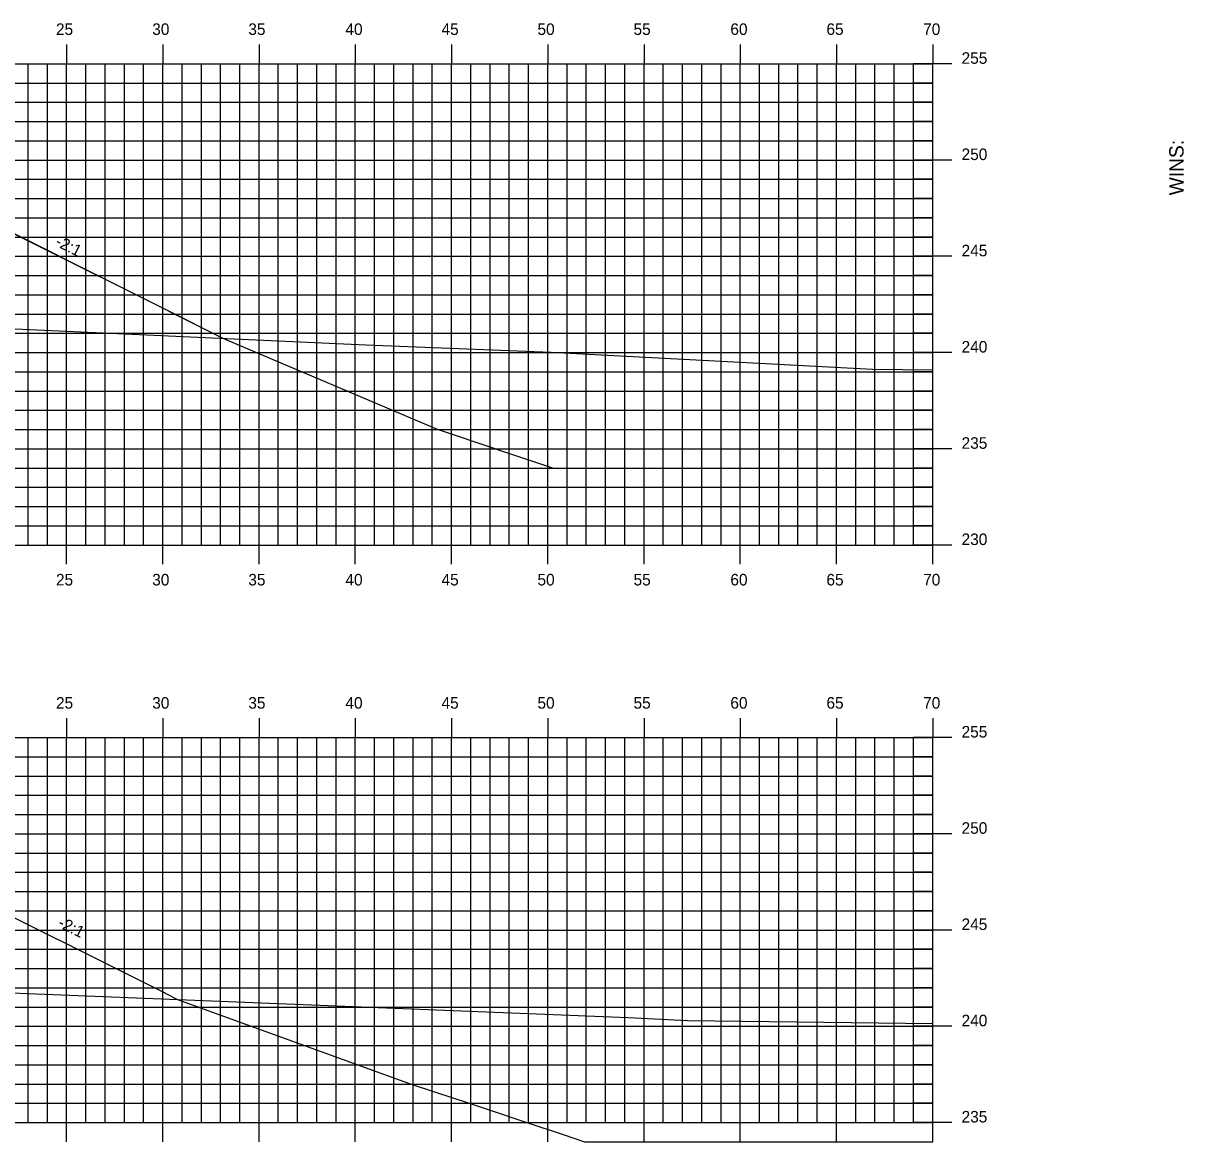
# Model space of a CAD drawing. Extents: x 1170543 to 1177585, y 609599 to 610623.
# Drawn here: x 1172423.3 to 1172483.6, y 610306.8 to 610364.9 of the extents above; entities that cross this region are included whole.
import ezdxf

# ---------------------------------------------------------------- set-up
doc = ezdxf.new("R2010")
doc.units = 0
for name, color, linetype in [('ANNOTATION', 7, 'Continuous'), ('BORDER', 7, 'Continuous'), ('D_Roadway_Centerline', 7, 'Continuous'), ('D_Roadway_Edge_Pavement', 7, 'Continuous'), ('D_Roadway_SlopeLines', 7, 'Continuous'), ('H_V ANNOTATION', 7, 'Continuous'), ('MAJOR', 7, 'Continuous'), ('MINOR', 7, 'Continuous'), ('S_Roadway_Centerline', 7, 'Continuous')]:
    doc.layers.add(name, color=color, linetype=linetype)

msp = doc.modelspace()

# ---------------------------------------------------------------- linework, layer by layer
at = {"layer": 'D_Roadway_Centerline'}
for points in [[(1172380.039, 610356.202), (1172381.513, 610356.56), (1172381.556, 610356.581), (1172381.935, 610356.589), (1172384.556, 610356.641), (1172386.579, 610356.581), (1172400.556, 610356.161), (1172414.547, 610355.742), (1172416.556, 610355.681), (1172416.934, 610355.67), (1172419.556, 610355.591), (1172419.992, 610355.373), (1172423.014, 610353.863), (1172423.976, 610353.381), (1172430.639, 610350.05), (1172430.904, 610349.917), (1172433.643, 610348.548)], [(1172376.908, 610321.592), (1172380.756, 610321.456), (1172382.289, 610321.402), (1172389.786, 610321.138), (1172391.492, 610321.078), (1172395.479, 610320.937), (1172396.257, 610320.909), (1172401.403, 610320.727), (1172405.022, 610320.599), (1172416.521, 610320.193), (1172419.504, 610320.087), (1172419.504, 610320.087), (1172430.522, 610314.582), (1172431.145, 610314.268), (1172431.291, 610314.194)]]:
    msp.add_lwpolyline(points, dxfattribs=at)
at = {"layer": 'D_Roadway_Edge_Pavement'}
for points in [[(1172433.606, 610348.561), (1172433.68, 610348.535), (1172444.778, 610343.815), (1172444.82, 610343.801), (1172447.78, 610342.815), (1172447.823, 610342.801), (1172447.867, 610342.786), (1172450.825, 610341.801), (1172452.112, 610341.801), (1172452.183, 610341.801), (1172452.263, 610341.801), (1172452.354, 610341.801), (1172452.459, 610341.801), (1172453.101, 610341.801), (1172453.347, 610341.801), (1172453.651, 610341.801), (1172454.043, 610341.801), (1172454.576, 610341.801), (1172470.524, 610341.801)], [(1172431.291, 610314.194), (1172443.432, 610309.801), (1172444.638, 610309.4), (1172446.434, 610308.801), (1172447.637, 610308.4), (1172449.434, 610307.801), (1172451.316, 610307.174), (1172452.436, 610306.801), (1172470.524, 610306.801)]]:
    msp.add_lwpolyline(points, dxfattribs=at)
at = {"layer": 'D_Roadway_SlopeLines'}
for points in [[(1172419.556, 610355.591), (1172430.639, 610350.05)], [(1172430.639, 610350.05), (1172433.643, 610348.548)]]:
    msp.add_lwpolyline(points, dxfattribs=at)
at = {"layer": 'MAJOR'}
for p, q in [((1172425.524, 610363.803), (1172425.524, 610362.801)), ((1172430.524, 610363.803), (1172430.524, 610362.801)), ((1172435.524, 610363.803), (1172435.524, 610362.801)), ((1172440.524, 610363.803), (1172440.524, 610362.801)), ((1172445.524, 610363.803), (1172445.524, 610362.801)), ((1172450.524, 610363.803), (1172450.524, 610362.801)), ((1172455.524, 610363.803), (1172455.524, 610362.801)), ((1172460.524, 610363.803), (1172460.524, 610362.801)), ((1172465.524, 610363.803), (1172465.524, 610362.801)), ((1172470.524, 610363.803), (1172470.524, 610362.801)), ((1172330.524, 610362.801), (1172470.524, 610362.801)), ((1172330.524, 610362.801), (1172470.524, 610362.801)), ((1172425.524, 610337.801), (1172425.524, 610362.801)), ((1172430.524, 610337.801), (1172430.524, 610362.801)), ((1172435.524, 610337.801), (1172435.524, 610362.801)), ((1172440.524, 610337.801), (1172440.524, 610362.801)), ((1172445.524, 610337.801), (1172445.524, 610362.801)), ((1172450.524, 610337.801), (1172450.524, 610362.801)), ((1172455.524, 610337.801), (1172455.524, 610362.801)), ((1172460.524, 610337.801), (1172460.524, 610362.801)), ((1172465.524, 610337.801), (1172465.524, 610362.801)), ((1172471.526, 610362.801), (1172469.522, 610362.801)), ((1172470.524, 610337.801), (1172470.524, 610362.801)), ((1172470.524, 610337.801), (1172470.524, 610362.801)), ((1172330.524, 610357.801), (1172470.524, 610357.801)), ((1172471.526, 610357.801), (1172469.522, 610357.801)), ((1172330.524, 610352.801), (1172470.524, 610352.801)), ((1172471.526, 610352.801), (1172469.522, 610352.801)), ((1172330.524, 610347.801), (1172470.524, 610347.801)), ((1172471.526, 610347.801), (1172469.522, 610347.801)), ((1172330.524, 610342.801), (1172470.524, 610342.801)), ((1172471.526, 610342.801), (1172469.522, 610342.801)), ((1172330.524, 610337.801), (1172470.524, 610337.801)), ((1172330.524, 610337.801), (1172470.524, 610337.801)), ((1172425.524, 610336.799), (1172425.524, 610337.801)), ((1172430.524, 610336.799), (1172430.524, 610337.801)), ((1172435.524, 610336.799), (1172435.524, 610337.801)), ((1172440.524, 610336.799), (1172440.524, 610337.801)), ((1172445.524, 610336.799), (1172445.524, 610337.801)), ((1172450.524, 610336.799), (1172450.524, 610337.801)), ((1172455.524, 610336.799), (1172455.524, 610337.801)), ((1172460.524, 610336.799), (1172460.524, 610337.801)), ((1172465.524, 610336.799), (1172465.524, 610337.801)), ((1172471.526, 610337.801), (1172469.522, 610337.801)), ((1172470.524, 610336.799), (1172470.524, 610337.801)), ((1172425.524, 610328.803), (1172425.524, 610327.801)), ((1172430.524, 610328.803), (1172430.524, 610327.801)), ((1172435.524, 610328.803), (1172435.524, 610327.801)), ((1172440.524, 610328.803), (1172440.524, 610327.801)), ((1172445.524, 610328.803), (1172445.524, 610327.801)), ((1172450.524, 610328.803), (1172450.524, 610327.801)), ((1172455.524, 610328.803), (1172455.524, 610327.801)), ((1172460.524, 610328.803), (1172460.524, 610327.801)), ((1172465.524, 610328.803), (1172465.524, 610327.801)), ((1172470.524, 610328.803), (1172470.524, 610327.801)), ((1172330.524, 610327.801), (1172470.524, 610327.801)), ((1172330.524, 610327.801), (1172470.524, 610327.801)), ((1172425.524, 610307.801), (1172425.524, 610327.801)), ((1172430.524, 610307.801), (1172430.524, 610327.801)), ((1172435.524, 610307.801), (1172435.524, 610327.801)), ((1172440.524, 610307.801), (1172440.524, 610327.801)), ((1172445.524, 610307.801), (1172445.524, 610327.801)), ((1172450.524, 610307.801), (1172450.524, 610327.801)), ((1172455.524, 610307.801), (1172455.524, 610327.801)), ((1172460.524, 610307.801), (1172460.524, 610327.801)), ((1172465.524, 610307.801), (1172465.524, 610327.801)), ((1172471.526, 610327.801), (1172469.522, 610327.801)), ((1172470.524, 610307.801), (1172470.524, 610327.801)), ((1172470.524, 610307.801), (1172470.524, 610327.801)), ((1172330.524, 610322.801), (1172470.524, 610322.801)), ((1172471.526, 610322.801), (1172469.522, 610322.801)), ((1172330.524, 610317.801), (1172470.524, 610317.801)), ((1172471.526, 610317.801), (1172469.522, 610317.801)), ((1172330.524, 610312.801), (1172470.524, 610312.801)), ((1172471.526, 610312.801), (1172469.522, 610312.801)), ((1172330.524, 610307.801), (1172470.524, 610307.801)), ((1172330.524, 610307.801), (1172470.524, 610307.801)), ((1172425.524, 610306.799), (1172425.524, 610307.801)), ((1172430.524, 610306.799), (1172430.524, 610307.801)), ((1172435.524, 610306.799), (1172435.524, 610307.801)), ((1172440.524, 610306.799), (1172440.524, 610307.801)), ((1172445.524, 610306.799), (1172445.524, 610307.801)), ((1172450.524, 610306.799), (1172450.524, 610307.801)), ((1172455.524, 610306.799), (1172455.524, 610307.801)), ((1172460.524, 610306.799), (1172460.524, 610307.801)), ((1172465.524, 610306.799), (1172465.524, 610307.801)), ((1172471.526, 610307.801), (1172469.522, 610307.801)), ((1172470.524, 610306.799), (1172470.524, 610307.801))]:
    msp.add_line(p, q, dxfattribs=at)
at = {"layer": 'MINOR'}
for p, q in [((1172423.524, 610337.801), (1172423.524, 610362.801)), ((1172424.524, 610337.801), (1172424.524, 610362.801)), ((1172426.524, 610337.801), (1172426.524, 610362.801)), ((1172427.524, 610337.801), (1172427.524, 610362.801)), ((1172428.524, 610337.801), (1172428.524, 610362.801)), ((1172429.524, 610337.801), (1172429.524, 610362.801)), ((1172431.524, 610337.801), (1172431.524, 610362.801)), ((1172432.524, 610337.801), (1172432.524, 610362.801)), ((1172433.524, 610337.801), (1172433.524, 610362.801)), ((1172434.524, 610337.801), (1172434.524, 610362.801)), ((1172436.524, 610337.801), (1172436.524, 610362.801)), ((1172437.524, 610337.801), (1172437.524, 610362.801)), ((1172438.524, 610337.801), (1172438.524, 610362.801)), ((1172439.524, 610337.801), (1172439.524, 610362.801)), ((1172441.524, 610337.801), (1172441.524, 610362.801)), ((1172442.524, 610337.801), (1172442.524, 610362.801)), ((1172443.524, 610337.801), (1172443.524, 610362.801)), ((1172444.524, 610337.801), (1172444.524, 610362.801)), ((1172446.524, 610337.801), (1172446.524, 610362.801)), ((1172447.524, 610337.801), (1172447.524, 610362.801)), ((1172448.524, 610337.801), (1172448.524, 610362.801)), ((1172449.524, 610337.801), (1172449.524, 610362.801)), ((1172451.524, 610337.801), (1172451.524, 610362.801)), ((1172452.524, 610337.801), (1172452.524, 610362.801)), ((1172453.524, 610337.801), (1172453.524, 610362.801)), ((1172454.524, 610337.801), (1172454.524, 610362.801)), ((1172456.524, 610337.801), (1172456.524, 610362.801)), ((1172457.524, 610337.801), (1172457.524, 610362.801)), ((1172458.524, 610337.801), (1172458.524, 610362.801)), ((1172459.524, 610337.801), (1172459.524, 610362.801)), ((1172461.524, 610337.801), (1172461.524, 610362.801)), ((1172462.524, 610337.801), (1172462.524, 610362.801)), ((1172463.524, 610337.801), (1172463.524, 610362.801)), ((1172464.524, 610337.801), (1172464.524, 610362.801)), ((1172466.524, 610337.801), (1172466.524, 610362.801)), ((1172467.524, 610337.801), (1172467.524, 610362.801)), ((1172468.524, 610337.801), (1172468.524, 610362.801)), ((1172469.524, 610337.801), (1172469.524, 610362.801)), ((1172330.524, 610361.801), (1172470.524, 610361.801)), ((1172470.524, 610361.801), (1172469.522, 610361.801)), ((1172330.524, 610360.801), (1172470.524, 610360.801)), ((1172470.524, 610360.801), (1172469.522, 610360.801)), ((1172330.524, 610359.801), (1172470.524, 610359.801)), ((1172470.524, 610359.801), (1172469.522, 610359.801)), ((1172330.524, 610358.801), (1172470.524, 610358.801)), ((1172470.524, 610358.801), (1172469.522, 610358.801)), ((1172330.524, 610356.801), (1172470.524, 610356.801)), ((1172470.524, 610356.801), (1172469.522, 610356.801)), ((1172330.524, 610355.801), (1172470.524, 610355.801)), ((1172470.524, 610355.801), (1172469.522, 610355.801)), ((1172330.524, 610354.801), (1172470.524, 610354.801)), ((1172470.524, 610354.801), (1172469.522, 610354.801)), ((1172330.524, 610353.801), (1172470.524, 610353.801)), ((1172470.524, 610353.801), (1172469.522, 610353.801)), ((1172330.524, 610351.801), (1172470.524, 610351.801)), ((1172470.524, 610351.801), (1172469.522, 610351.801)), ((1172330.524, 610350.801), (1172470.524, 610350.801)), ((1172470.524, 610350.801), (1172469.522, 610350.801)), ((1172330.524, 610349.801), (1172470.524, 610349.801)), ((1172470.524, 610349.801), (1172469.522, 610349.801)), ((1172330.524, 610348.801), (1172470.524, 610348.801)), ((1172470.524, 610348.801), (1172469.522, 610348.801)), ((1172330.524, 610346.801), (1172470.524, 610346.801)), ((1172470.524, 610346.801), (1172469.522, 610346.801)), ((1172330.524, 610345.801), (1172470.524, 610345.801)), ((1172470.524, 610345.801), (1172469.522, 610345.801)), ((1172330.524, 610344.801), (1172470.524, 610344.801)), ((1172470.524, 610344.801), (1172469.522, 610344.801)), ((1172330.524, 610343.801), (1172470.524, 610343.801)), ((1172470.524, 610343.801), (1172469.522, 610343.801)), ((1172330.524, 610341.801), (1172470.524, 610341.801)), ((1172470.524, 610341.801), (1172469.522, 610341.801)), ((1172330.524, 610340.801), (1172470.524, 610340.801)), ((1172470.524, 610340.801), (1172469.522, 610340.801)), ((1172330.524, 610339.801), (1172470.524, 610339.801)), ((1172470.524, 610339.801), (1172469.522, 610339.801)), ((1172330.524, 610338.801), (1172470.524, 610338.801)), ((1172470.524, 610338.801), (1172469.522, 610338.801)), ((1172423.524, 610307.801), (1172423.524, 610327.801)), ((1172424.524, 610307.801), (1172424.524, 610327.801)), ((1172426.524, 610307.801), (1172426.524, 610327.801)), ((1172427.524, 610307.801), (1172427.524, 610327.801)), ((1172428.524, 610307.801), (1172428.524, 610327.801)), ((1172429.524, 610307.801), (1172429.524, 610327.801)), ((1172431.524, 610307.801), (1172431.524, 610327.801)), ((1172432.524, 610307.801), (1172432.524, 610327.801)), ((1172433.524, 610307.801), (1172433.524, 610327.801)), ((1172434.524, 610307.801), (1172434.524, 610327.801)), ((1172436.524, 610307.801), (1172436.524, 610327.801)), ((1172437.524, 610307.801), (1172437.524, 610327.801)), ((1172438.524, 610307.801), (1172438.524, 610327.801)), ((1172439.524, 610307.801), (1172439.524, 610327.801)), ((1172441.524, 610307.801), (1172441.524, 610327.801)), ((1172442.524, 610307.801), (1172442.524, 610327.801)), ((1172443.524, 610307.801), (1172443.524, 610327.801)), ((1172444.524, 610307.801), (1172444.524, 610327.801)), ((1172446.524, 610307.801), (1172446.524, 610327.801)), ((1172447.524, 610307.801), (1172447.524, 610327.801)), ((1172448.524, 610307.801), (1172448.524, 610327.801)), ((1172449.524, 610307.801), (1172449.524, 610327.801)), ((1172451.524, 610307.801), (1172451.524, 610327.801)), ((1172452.524, 610307.801), (1172452.524, 610327.801)), ((1172453.524, 610307.801), (1172453.524, 610327.801)), ((1172454.524, 610307.801), (1172454.524, 610327.801)), ((1172456.524, 610307.801), (1172456.524, 610327.801)), ((1172457.524, 610307.801), (1172457.524, 610327.801)), ((1172458.524, 610307.801), (1172458.524, 610327.801)), ((1172459.524, 610307.801), (1172459.524, 610327.801)), ((1172461.524, 610307.801), (1172461.524, 610327.801)), ((1172462.524, 610307.801), (1172462.524, 610327.801)), ((1172463.524, 610307.801), (1172463.524, 610327.801)), ((1172464.524, 610307.801), (1172464.524, 610327.801)), ((1172466.524, 610307.801), (1172466.524, 610327.801)), ((1172467.524, 610307.801), (1172467.524, 610327.801)), ((1172468.524, 610307.801), (1172468.524, 610327.801)), ((1172469.524, 610307.801), (1172469.524, 610327.801)), ((1172330.524, 610326.801), (1172470.524, 610326.801)), ((1172470.524, 610326.801), (1172469.522, 610326.801)), ((1172330.524, 610325.801), (1172470.524, 610325.801)), ((1172470.524, 610325.801), (1172469.522, 610325.801)), ((1172330.524, 610324.801), (1172470.524, 610324.801)), ((1172470.524, 610324.801), (1172469.522, 610324.801)), ((1172330.524, 610323.801), (1172470.524, 610323.801)), ((1172470.524, 610323.801), (1172469.522, 610323.801)), ((1172330.524, 610321.801), (1172470.524, 610321.801)), ((1172470.524, 610321.801), (1172469.522, 610321.801)), ((1172330.524, 610320.801), (1172470.524, 610320.801)), ((1172470.524, 610320.801), (1172469.522, 610320.801)), ((1172330.524, 610319.801), (1172470.524, 610319.801)), ((1172470.524, 610319.801), (1172469.522, 610319.801)), ((1172330.524, 610318.801), (1172470.524, 610318.801)), ((1172470.524, 610318.801), (1172469.522, 610318.801)), ((1172330.524, 610316.801), (1172470.524, 610316.801)), ((1172470.524, 610316.801), (1172469.522, 610316.801)), ((1172330.524, 610315.801), (1172470.524, 610315.801)), ((1172470.524, 610315.801), (1172469.522, 610315.801)), ((1172330.524, 610314.801), (1172470.524, 610314.801)), ((1172470.524, 610314.801), (1172469.522, 610314.801)), ((1172330.524, 610313.801), (1172470.524, 610313.801)), ((1172470.524, 610313.801), (1172469.522, 610313.801)), ((1172330.524, 610311.801), (1172470.524, 610311.801)), ((1172470.524, 610311.801), (1172469.522, 610311.801)), ((1172330.524, 610310.801), (1172470.524, 610310.801)), ((1172470.524, 610310.801), (1172469.522, 610310.801)), ((1172330.524, 610309.801), (1172470.524, 610309.801)), ((1172470.524, 610309.801), (1172469.522, 610309.801)), ((1172330.524, 610308.801), (1172470.524, 610308.801)), ((1172470.524, 610308.801), (1172469.522, 610308.801))]:
    msp.add_line(p, q, dxfattribs=at)
at = {"layer": 'S_Roadway_Centerline'}
for points in [[(1172410.682, 610349.582), (1172441.074, 610348.203), (1172450.693, 610347.819), (1172467.396, 610346.933), (1172470.524, 610346.899)], [(1172420.046, 610314.644), (1172454.698, 610313.257), (1172457.777, 610313.093), (1172470.524, 610312.951)]]:
    msp.add_lwpolyline(points, dxfattribs=at)

# ---------------------------------------------------------------- texts
at = {"layer": 'ANNOTATION'}
for rotation, p in [(333.43474, (1172424.885, 610353.38)), (333.26889, (1172425.026, 610317.995))]:
    msp.add_text('-2:1', height=0.6, rotation=rotation, dxfattribs=at).set_placement(p)
at = {"layer": 'BORDER'}
msp.add_text('WINS:', height=0.7453, rotation=90, dxfattribs=at).set_placement((1172483.559, 610355.969))
at = {"layer": 'H_V ANNOTATION'}
for s, p in [('25', (1172424.97, 610364.301)), ('30', (1172429.972, 610364.301)), ('35', (1172434.964, 610364.301)), ('40', (1172440.01, 610364.301)), ('45', (1172445.002, 610364.301)), ('50', (1172449.988, 610364.301)), ('55', (1172454.98, 610364.301)), ('60', (1172460.01, 610364.301)), ('65', (1172465.002, 610364.301)), ('70', (1172470.026, 610364.301)), ('255', (1172472.024, 610362.801)), ('250', (1172472.024, 610357.801)), ('245', (1172472.024, 610352.801)), ('240', (1172472.024, 610347.801)), ('235', (1172472.024, 610342.801)), ('230', (1172472.024, 610337.801)), ('25', (1172424.97, 610335.701)), ('30', (1172429.972, 610335.701)), ('35', (1172434.964, 610335.701)), ('40', (1172440.01, 610335.701)), ('45', (1172445.002, 610335.701)), ('50', (1172449.988, 610335.701)), ('55', (1172454.98, 610335.701)), ('60', (1172460.01, 610335.701)), ('65', (1172465.002, 610335.701)), ('70', (1172470.026, 610335.701)), ('25', (1172424.97, 610329.301)), ('30', (1172429.972, 610329.301)), ('35', (1172434.964, 610329.301)), ('40', (1172440.01, 610329.301)), ('45', (1172445.002, 610329.301)), ('50', (1172449.988, 610329.301)), ('55', (1172454.98, 610329.301)), ('60', (1172460.01, 610329.301)), ('65', (1172465.002, 610329.301)), ('70', (1172470.026, 610329.301)), ('255', (1172472.024, 610327.801)), ('250', (1172472.024, 610322.801)), ('245', (1172472.024, 610317.801)), ('240', (1172472.024, 610312.801)), ('235', (1172472.024, 610307.801))]:
    msp.add_text(s, height=0.6, dxfattribs=at).set_placement(p)

doc.saveas('drawing.dxf')
